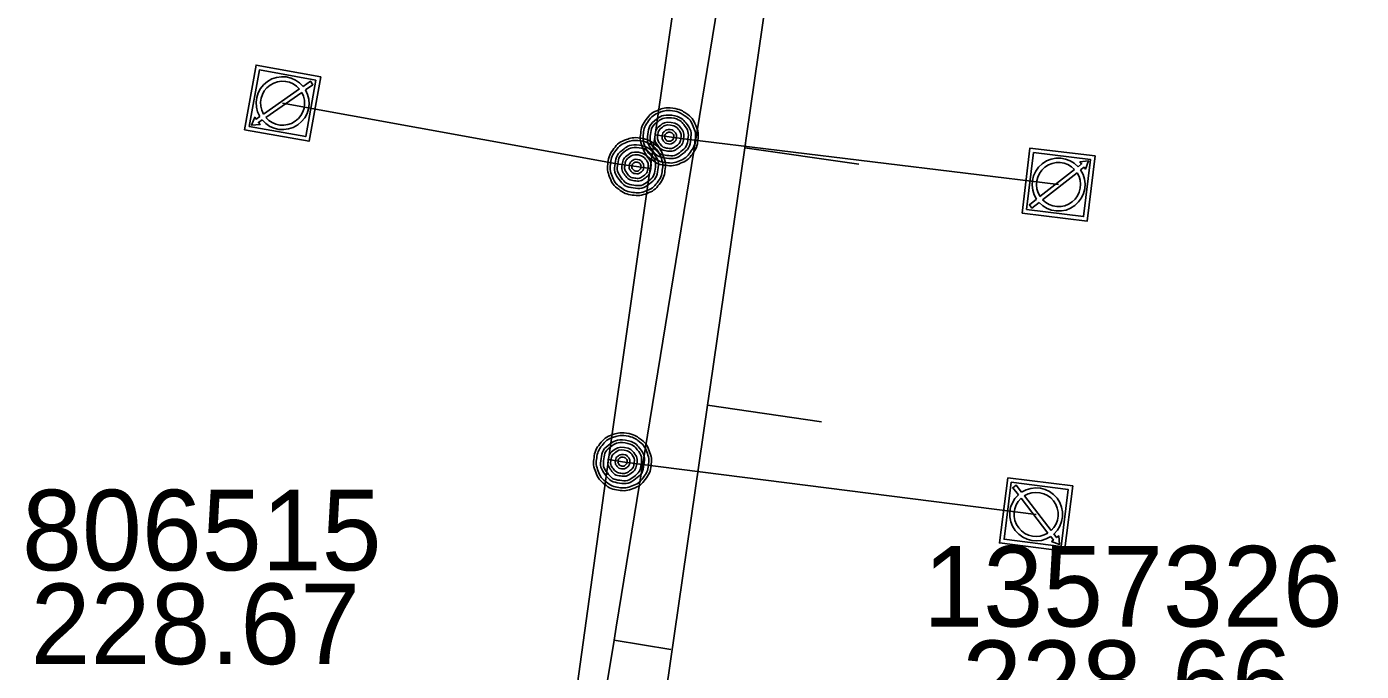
# Model space of a CAD drawing. Extents: x -595129 to -593591, y -1168385 to -1166898.
# Drawn here: x -594658.68 to -594635.49, y -1167277.24 to -1167266.04 of the extents above; entities that cross this region are included whole.
import ezdxf

# ---------------------------------------------------------------- set-up
doc = ezdxf.new("R2010")
doc.units = 0
for name, color, linetype in [('Default', 7, 'Continuous'), ('Identifikace', 7, 'Continuous'), ('Kanalizační přípojka', 7, 'Continuous'), ('Kanalizační stoka', 7, 'Continuous'), ('Popis šachty', 7, 'Continuous'), ('V Odběrné místo', 7, 'Continuous'), ('V Přípojka', 7, 'Continuous'), ('V Řad', 7, 'Continuous')]:
    doc.layers.add(name, color=color, linetype=linetype)

msp = doc.modelspace()

# ---------------------------------------------------------------- linework, layer by layer
at = {"layer": 'Default'}
for points in [[(-594647.454, -1167267.452), (-594647.329, -1167267.467), (-594647.218, -1167267.545), (-594647.107, -1167267.624), (-594647.054, -1167267.752), (-594647.001, -1167267.879), (-594647.017, -1167268.01), (-594647.033, -1167268.139), (-594647.113, -1167268.249), (-594647.193, -1167268.359), (-594647.319, -1167268.41), (-594647.445, -1167268.461), (-594647.575, -1167268.445), (-594647.704, -1167268.43), (-594647.814, -1167268.35), (-594647.924, -1167268.27), (-594647.975, -1167268.144), (-594648.027, -1167268.018), (-594648.011, -1167267.888), (-594647.995, -1167267.758), (-594647.914, -1167267.647), (-594647.832, -1167267.536), (-594647.706, -1167267.486), (-594647.58, -1167267.436), (-594647.454, -1167267.452)], [(-594647.46, -1167267.498), (-594647.573, -1167267.484), (-594647.688, -1167267.529), (-594647.803, -1167267.574), (-594647.876, -1167267.675), (-594647.95, -1167267.776), (-594647.964, -1167267.894), (-594647.978, -1167268.011), (-594647.932, -1167268.125), (-594647.886, -1167268.239), (-594647.786, -1167268.312), (-594647.686, -1167268.385), (-594647.569, -1167268.399), (-594647.452, -1167268.413), (-594647.337, -1167268.367), (-594647.222, -1167268.32), (-594647.15, -1167268.221), (-594647.078, -1167268.121), (-594647.064, -1167268.004), (-594647.049, -1167267.886), (-594647.097, -1167267.77), (-594647.145, -1167267.654), (-594647.246, -1167267.583), (-594647.346, -1167267.512), (-594647.46, -1167267.498)], [(-594647.47, -1167267.576), (-594647.313, -1167267.595), (-594647.218, -1167267.717), (-594647.123, -1167267.84), (-594647.141, -1167267.994), (-594647.16, -1167268.149), (-594647.283, -1167268.244), (-594647.405, -1167268.34), (-594647.56, -1167268.321), (-594647.714, -1167268.302), (-594647.81, -1167268.18), (-594647.905, -1167268.058), (-594647.887, -1167267.904), (-594647.868, -1167267.749), (-594647.746, -1167267.653), (-594647.625, -1167267.557), (-594647.47, -1167267.576)], [(-594647.475, -1167267.621), (-594647.611, -1167267.605), (-594647.718, -1167267.689), (-594647.824, -1167267.772), (-594647.841, -1167267.908), (-594647.857, -1167268.043), (-594647.774, -1167268.15), (-594647.69, -1167268.257), (-594647.554, -1167268.273), (-594647.419, -1167268.29), (-594647.312, -1167268.206), (-594647.205, -1167268.122), (-594647.189, -1167267.987), (-594647.172, -1167267.852), (-594647.256, -1167267.745), (-594647.339, -1167267.638), (-594647.475, -1167267.621)], [(-594647.484, -1167267.7), (-594647.38, -1167267.713), (-594647.316, -1167267.794), (-594647.253, -1167267.876), (-594647.266, -1167267.979), (-594647.278, -1167268.082), (-594647.36, -1167268.146), (-594647.441, -1167268.209), (-594647.545, -1167268.197), (-594647.647, -1167268.184), (-594647.711, -1167268.103), (-594647.775, -1167268.022), (-594647.762, -1167267.919), (-594647.75, -1167267.815), (-594647.669, -1167267.751), (-594647.588, -1167267.687), (-594647.484, -1167267.7)], [(-594647.49, -1167267.746), (-594647.574, -1167267.736), (-594647.64, -1167267.788), (-594647.706, -1167267.839), (-594647.716, -1167267.923), (-594647.726, -1167268.007), (-594647.675, -1167268.073), (-594647.623, -1167268.14), (-594647.539, -1167268.15), (-594647.455, -1167268.16), (-594647.389, -1167268.108), (-594647.323, -1167268.056), (-594647.313, -1167267.973), (-594647.302, -1167267.889), (-594647.354, -1167267.822), (-594647.406, -1167267.756), (-594647.49, -1167267.746)], [(-594648.013, -1167267.971), (-594647.888, -1167267.989), (-594647.778, -1167268.07), (-594647.669, -1167268.151), (-594647.62, -1167268.28), (-594647.57, -1167268.409), (-594647.589, -1167268.539), (-594647.607, -1167268.668), (-594647.69, -1167268.776), (-594647.772, -1167268.884), (-594647.9, -1167268.932), (-594648.027, -1167268.98), (-594648.156, -1167268.962), (-594648.285, -1167268.943), (-594648.393, -1167268.861), (-594648.502, -1167268.778), (-594648.55, -1167268.651), (-594648.598, -1167268.524), (-594648.579, -1167268.395), (-594648.56, -1167268.265), (-594648.477, -1167268.156), (-594648.393, -1167268.046), (-594648.265, -1167268), (-594648.138, -1167267.953), (-594648.013, -1167267.971)], [(-594648.019, -1167268.018), (-594648.132, -1167268.001), (-594648.248, -1167268.043), (-594648.364, -1167268.086), (-594648.44, -1167268.185), (-594648.516, -1167268.284), (-594648.533, -1167268.402), (-594648.55, -1167268.518), (-594648.506, -1167268.634), (-594648.463, -1167268.749), (-594648.364, -1167268.824), (-594648.266, -1167268.898), (-594648.15, -1167268.915), (-594648.033, -1167268.932), (-594647.917, -1167268.889), (-594647.801, -1167268.845), (-594647.727, -1167268.747), (-594647.652, -1167268.649), (-594647.635, -1167268.532), (-594647.618, -1167268.415), (-594647.663, -1167268.298), (-594647.709, -1167268.181), (-594647.807, -1167268.107), (-594647.906, -1167268.034), (-594648.019, -1167268.018)], [(-594647.499, -1167267.824), (-594647.447, -1167267.831), (-594647.415, -1167267.871), (-594647.383, -1167267.912), (-594647.39, -1167267.964), (-594647.396, -1167268.015), (-594647.437, -1167268.047), (-594647.478, -1167268.079), (-594647.53, -1167268.073), (-594647.58, -1167268.066), (-594647.612, -1167268.026), (-594647.644, -1167267.985), (-594647.638, -1167267.933), (-594647.632, -1167267.882), (-594647.591, -1167267.85), (-594647.551, -1167267.818), (-594647.499, -1167267.824)], [(-594647.505, -1167267.871), (-594647.537, -1167267.867), (-594647.563, -1167267.886), (-594647.588, -1167267.906), (-594647.592, -1167267.939), (-594647.596, -1167267.971), (-594647.576, -1167267.997), (-594647.556, -1167268.022), (-594647.524, -1167268.026), (-594647.491, -1167268.03), (-594647.466, -1167268.01), (-594647.441, -1167267.99), (-594647.437, -1167267.958), (-594647.433, -1167267.925), (-594647.452, -1167267.9), (-594647.472, -1167267.875), (-594647.505, -1167267.871)], [(-594648.031, -1167268.095), (-594647.875, -1167268.118), (-594647.782, -1167268.242), (-594647.69, -1167268.367), (-594647.713, -1167268.521), (-594647.735, -1167268.675), (-594647.859, -1167268.768), (-594647.984, -1167268.86), (-594648.139, -1167268.838), (-594648.292, -1167268.816), (-594648.385, -1167268.691), (-594648.478, -1167268.567), (-594648.455, -1167268.413), (-594648.433, -1167268.259), (-594648.309, -1167268.166), (-594648.186, -1167268.072), (-594648.031, -1167268.095)], [(-594648.038, -1167268.14), (-594648.173, -1167268.121), (-594648.282, -1167268.202), (-594648.39, -1167268.283), (-594648.41, -1167268.418), (-594648.429, -1167268.553), (-594648.348, -1167268.662), (-594648.267, -1167268.771), (-594648.132, -1167268.79), (-594647.997, -1167268.81), (-594647.888, -1167268.729), (-594647.779, -1167268.648), (-594647.76, -1167268.513), (-594647.74, -1167268.378), (-594647.821, -1167268.269), (-594647.902, -1167268.16), (-594648.038, -1167268.14)], [(-594648.048, -1167268.219), (-594647.944, -1167268.234), (-594647.883, -1167268.317), (-594647.821, -1167268.4), (-594647.836, -1167268.503), (-594647.851, -1167268.605), (-594647.934, -1167268.667), (-594648.017, -1167268.729), (-594648.12, -1167268.714), (-594648.222, -1167268.699), (-594648.284, -1167268.616), (-594648.347, -1167268.534), (-594648.332, -1167268.431), (-594648.317, -1167268.328), (-594648.234, -1167268.266), (-594648.152, -1167268.204), (-594648.048, -1167268.219)], [(-594648.055, -1167268.265), (-594648.139, -1167268.253), (-594648.206, -1167268.303), (-594648.273, -1167268.353), (-594648.286, -1167268.437), (-594648.298, -1167268.52), (-594648.247, -1167268.588), (-594648.197, -1167268.655), (-594648.114, -1167268.667), (-594648.03, -1167268.679), (-594647.963, -1167268.629), (-594647.895, -1167268.579), (-594647.883, -1167268.495), (-594647.871, -1167268.411), (-594647.921, -1167268.344), (-594647.971, -1167268.277), (-594648.055, -1167268.265)], [(-594648.066, -1167268.343), (-594648.014, -1167268.35), (-594647.983, -1167268.392), (-594647.953, -1167268.433), (-594647.96, -1167268.484), (-594647.968, -1167268.536), (-594648.009, -1167268.567), (-594648.051, -1167268.598), (-594648.102, -1167268.59), (-594648.153, -1167268.583), (-594648.184, -1167268.541), (-594648.215, -1167268.5), (-594648.208, -1167268.449), (-594648.2, -1167268.397), (-594648.159, -1167268.366), (-594648.118, -1167268.335), (-594648.066, -1167268.343)], [(-594648.073, -1167268.389), (-594648.105, -1167268.384), (-594648.131, -1167268.403), (-594648.157, -1167268.422), (-594648.162, -1167268.455), (-594648.166, -1167268.487), (-594648.147, -1167268.513), (-594648.128, -1167268.539), (-594648.096, -1167268.544), (-594648.063, -1167268.549), (-594648.037, -1167268.529), (-594648.012, -1167268.51), (-594648.007, -1167268.478), (-594648.002, -1167268.445), (-594648.021, -1167268.419), (-594648.04, -1167268.394), (-594648.073, -1167268.389)], [(-594648.255, -1167273.098), (-594648.131, -1167273.116), (-594648.021, -1167273.197), (-594647.912, -1167273.278), (-594647.862, -1167273.406), (-594647.812, -1167273.535), (-594647.831, -1167273.665), (-594647.849, -1167273.794), (-594647.931, -1167273.902), (-594648.013, -1167274.011), (-594648.141, -1167274.059), (-594648.268, -1167274.107), (-594648.397, -1167274.089), (-594648.526, -1167274.071), (-594648.634, -1167273.988), (-594648.743, -1167273.906), (-594648.791, -1167273.779), (-594648.84, -1167273.652), (-594648.821, -1167273.523), (-594648.803, -1167273.393), (-594648.719, -1167273.284), (-594648.636, -1167273.174), (-594648.508, -1167273.127), (-594648.381, -1167273.08), (-594648.255, -1167273.098)], [(-594648.262, -1167273.144), (-594648.375, -1167273.128), (-594648.491, -1167273.171), (-594648.607, -1167273.213), (-594648.682, -1167273.313), (-594648.758, -1167273.412), (-594648.775, -1167273.53), (-594648.792, -1167273.646), (-594648.748, -1167273.761), (-594648.704, -1167273.877), (-594648.605, -1167273.951), (-594648.507, -1167274.026), (-594648.391, -1167274.042), (-594648.274, -1167274.059), (-594648.158, -1167274.015), (-594648.042, -1167273.971), (-594647.968, -1167273.873), (-594647.894, -1167273.775), (-594647.877, -1167273.658), (-594647.86, -1167273.541), (-594647.906, -1167273.424), (-594647.951, -1167273.307), (-594648.05, -1167273.234), (-594648.149, -1167273.161), (-594648.262, -1167273.144)], [(-594648.274, -1167273.222), (-594648.117, -1167273.244), (-594648.025, -1167273.369), (-594647.932, -1167273.493), (-594647.954, -1167273.647), (-594647.976, -1167273.801), (-594648.101, -1167273.894), (-594648.225, -1167273.987), (-594648.38, -1167273.965), (-594648.533, -1167273.943), (-594648.626, -1167273.819), (-594648.72, -1167273.695), (-594648.698, -1167273.541), (-594648.675, -1167273.386), (-594648.552, -1167273.293), (-594648.429, -1167273.2), (-594648.274, -1167273.222)], [(-594648.28, -1167273.267), (-594648.416, -1167273.248), (-594648.524, -1167273.329), (-594648.633, -1167273.411), (-594648.652, -1167273.546), (-594648.671, -1167273.681), (-594648.59, -1167273.79), (-594648.509, -1167273.898), (-594648.373, -1167273.918), (-594648.238, -1167273.937), (-594648.13, -1167273.855), (-594648.021, -1167273.774), (-594648.002, -1167273.639), (-594647.982, -1167273.504), (-594648.063, -1167273.395), (-594648.144, -1167273.287), (-594648.28, -1167273.267)], [(-594648.291, -1167273.346), (-594648.187, -1167273.361), (-594648.125, -1167273.444), (-594648.064, -1167273.526), (-594648.078, -1167273.629), (-594648.093, -1167273.732), (-594648.176, -1167273.794), (-594648.259, -1167273.856), (-594648.362, -1167273.841), (-594648.464, -1167273.827), (-594648.526, -1167273.744), (-594648.588, -1167273.661), (-594648.574, -1167273.559), (-594648.559, -1167273.455), (-594648.477, -1167273.393), (-594648.394, -1167273.331), (-594648.291, -1167273.346)], [(-594648.298, -1167273.392), (-594648.381, -1167273.38), (-594648.448, -1167273.43), (-594648.516, -1167273.48), (-594648.528, -1167273.564), (-594648.54, -1167273.648), (-594648.489, -1167273.715), (-594648.439, -1167273.782), (-594648.355, -1167273.794), (-594648.272, -1167273.806), (-594648.204, -1167273.756), (-594648.137, -1167273.705), (-594648.125, -1167273.622), (-594648.113, -1167273.538), (-594648.163, -1167273.471), (-594648.214, -1167273.404), (-594648.298, -1167273.392)], [(-594648.309, -1167273.47), (-594648.256, -1167273.477), (-594648.226, -1167273.519), (-594648.195, -1167273.56), (-594648.202, -1167273.611), (-594648.209, -1167273.663), (-594648.251, -1167273.694), (-594648.292, -1167273.725), (-594648.344, -1167273.717), (-594648.395, -1167273.71), (-594648.426, -1167273.669), (-594648.457, -1167273.627), (-594648.45, -1167273.576), (-594648.442, -1167273.524), (-594648.401, -1167273.493), (-594648.36, -1167273.462), (-594648.309, -1167273.47)], [(-594648.315, -1167273.516), (-594648.347, -1167273.511), (-594648.373, -1167273.53), (-594648.399, -1167273.549), (-594648.404, -1167273.582), (-594648.408, -1167273.614), (-594648.389, -1167273.64), (-594648.369, -1167273.666), (-594648.337, -1167273.671), (-594648.305, -1167273.676), (-594648.279, -1167273.656), (-594648.254, -1167273.636), (-594648.249, -1167273.605), (-594648.244, -1167273.572), (-594648.263, -1167273.546), (-594648.282, -1167273.521), (-594648.315, -1167273.516)]]:
    msp.add_open_spline(points, degree=3, dxfattribs=at)
at = {"layer": 'Kanalizační přípojka'}
for points in [[(-594644.223, -1167268.428), (-594646.202, -1167268.141)], [(-594644.871, -1167272.9), (-594646.85, -1167272.614)], [(-594647.486, -1167276.855), (-594648.473, -1167276.694)]]:
    msp.add_lwpolyline(points, dxfattribs=at)
at = {"layer": 'Kanalizační stoka'}
for points in [[(-594649.301, -1167281.77), (-594649.105, -1167280.59), (-594648.957, -1167279.698), (-594648.597, -1167277.462), (-594648.547, -1167277.151), (-594648.473, -1167276.694), (-594648.436, -1167276.47), (-594645.904, -1167260.955), (-594645.851, -1167260.63), (-594645.334, -1167257.464), (-594645.269, -1167257.067), (-594643.861, -1167248.443), (-594643.847, -1167248.355), (-594643.814, -1167248.155), (-594643.806, -1167248.106), (-594642.596, -1167240.692)], [(-594654.149, -1167323.049), (-594648.901, -1167286.787), (-594648.886, -1167286.686), (-594648.024, -1167280.73), (-594647.928, -1167280.067), (-594646.85, -1167272.614), (-594646.804, -1167272.298), (-594646.202, -1167268.141), (-594646.172, -1167267.933), (-594645.476, -1167263.121)]]:
    msp.add_lwpolyline(points, dxfattribs=at)
at = {"layer": 'V Odběrné místo'}
for p, q in [((-594653.939, -1167267.119), (-594654.566, -1167267.554)), ((-594654.525, -1167267.613), (-594653.898, -1167267.178)), ((-594640.471, -1167268.516), (-594641.073, -1167268.987)), ((-594641.028, -1167269.043), (-594640.427, -1167268.573)), ((-594641.402, -1167274.23), (-594640.935, -1167274.834)), ((-594640.878, -1167274.79), (-594641.345, -1167274.186))]:
    msp.add_line(p, q, dxfattribs=at)
for points in [[(-594653.57, -1167266.906), (-594654.692, -1167266.704), (-594654.894, -1167267.826), (-594653.772, -1167268.028)], [(-594653.653, -1167266.964), (-594653.83, -1167267.945), (-594654.811, -1167267.768), (-594654.634, -1167266.787)], [(-594641.385, -1167269.277), (-594640.253, -1167269.415), (-594640.115, -1167268.283), (-594641.247, -1167268.145)], [(-594641.305, -1167269.215), (-594641.185, -1167268.225), (-594640.195, -1167268.345), (-594640.315, -1167269.335)], [(-594641.634, -1167273.873), (-594641.777, -1167275.004), (-594640.646, -1167275.147), (-594640.503, -1167274.016)], [(-594641.572, -1167273.952), (-594640.582, -1167274.078), (-594640.708, -1167275.068), (-594641.698, -1167274.942)]]:
    msp.add_lwpolyline(points, close=True, dxfattribs=at)
for points in [[(-594653.835, -1167267.134), (-594653.707, -1167267.045), (-594653.747, -1167266.986), (-594653.875, -1167267.075)], [(-594654.629, -1167267.598), (-594654.692, -1167267.642), (-594654.716, -1167267.609), (-594654.775, -1167267.746), (-594654.625, -1167267.739), (-594654.652, -1167267.701), (-594654.588, -1167267.657)], [(-594640.367, -1167268.525), (-594640.306, -1167268.478), (-594640.281, -1167268.51), (-594640.23, -1167268.37), (-594640.379, -1167268.385), (-594640.35, -1167268.421), (-594640.411, -1167268.469)], [(-594641.133, -1167269.034), (-594641.256, -1167269.131), (-594641.212, -1167269.187), (-594641.089, -1167269.091)], [(-594641.392, -1167274.126), (-594641.488, -1167274.002), (-594641.545, -1167274.046), (-594641.449, -1167274.169)], [(-594640.887, -1167274.894), (-594640.84, -1167274.955), (-594640.873, -1167274.98), (-594640.732, -1167275.032), (-594640.747, -1167274.883), (-594640.784, -1167274.912), (-594640.831, -1167274.85)]]:
    msp.add_lwpolyline(points, dxfattribs=at)
for centre, radius, start, end in [((-594654.232, -1167267.366), 0.46, 39.1897, 210.3449), ((-594654.232, -1167267.366), 0.383, 40.0804, 209.4009), ((-594654.232, -1167267.366), 0.46, 219.2404, 30.2946), ((-594654.232, -1167267.366), 0.383, 220.1312, 29.4039), ((-594640.75, -1167268.78), 0.46, 42.5296, 213.5838), ((-594640.75, -1167268.78), 0.383, 43.4204, 212.6931), ((-594640.75, -1167268.78), 0.46, 222.4789, 33.6341), ((-594640.75, -1167268.78), 0.383, 223.3696, 32.6901), ((-594641.14, -1167274.51), 0.46, 312.2314, 123.2856), ((-594641.14, -1167274.51), 0.46, 132.1808, 303.3359), ((-594641.14, -1167274.51), 0.383, 133.0715, 302.392), ((-594641.14, -1167274.51), 0.383, 313.1222, 122.3949)]:
    msp.add_arc(centre, radius, start, end, dxfattribs=at)
at = {"layer": 'V Přípojka'}
for points in [[(-594647.845, -1167268.502), (-594648.084, -1167268.467), (-594648.39, -1167268.423), (-594654.232, -1167267.366)], [(-594647.761, -1167267.914), (-594647.514, -1167267.949), (-594647.216, -1167267.992), (-594640.75, -1167268.78)], [(-594648.571, -1167273.559), (-594648.326, -1167273.594), (-594648.026, -1167273.637), (-594641.14, -1167274.51)]]:
    msp.add_lwpolyline(points, dxfattribs=at)
at = {"layer": 'V Řad'}
msp.add_lwpolyline([(-594631.989, -1167162.976), (-594632.14, -1167163.45), (-594634.46, -1167178.7), (-594634.51, -1167179.01), (-594636.22, -1167190.47), (-594636.76, -1167194.23), (-594638.02, -1167202.66), (-594638.58, -1167206.43), (-594639.95, -1167215.78), (-594639.99, -1167216.06), (-594640.44, -1167219.03), (-594641.11, -1167223.74), (-594641.81, -1167228.64), (-594642.2, -1167231.6), (-594643.64, -1167241.59), (-594643.86, -1167243.13), (-594644.462, -1167244.928), (-594645.343, -1167251.066), (-594645.881, -1167254.818), (-594646.018, -1167255.769), (-594647.761, -1167267.914), (-594647.845, -1167268.502), (-594648.571, -1167273.559), (-594649.24, -1167278.41)], dxfattribs=at)

# ---------------------------------------------------------------- texts
at = {"layer": 'Identifikace'}
for s, p in [('806515', (-594658.76, -1167275.482)), ('1357326', (-594643.101, -1167276.458))]:
    msp.add_text(s, height=1.4, dxfattribs=at).set_placement(p)
at = {"layer": 'Popis šachty'}
for s, p in [('228.67', (-594658.611, -1167277.111)), ('228.66', (-594642.426, -1167278.101))]:
    msp.add_text(s, height=1.4, dxfattribs=at).set_placement(p)

doc.saveas('drawing.dxf')
